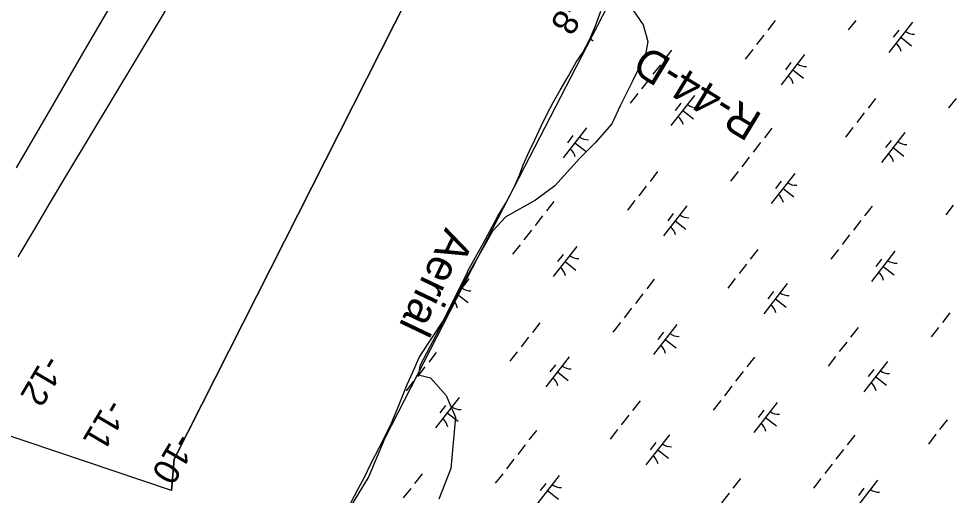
# Model space of a CAD drawing. Extents: x 3888273 to 3909528, y 158682 to 181032.
# Drawn here: x 3899572 to 3900792, y 166620 to 167245 of the extents above; entities that cross this region are included whole.
import ezdxf

# ---------------------------------------------------------------- set-up
doc = ezdxf.new("R2010")
doc.units = 0
for name, color, linetype in [('V-RIVR-EDGE', 7, 'Continuous'), ('V-RIVR-IDEN', 7, 'Continuous'), ('V-RIVR-RANG', 7, 'Continuous'), ('V-RIVR-RANG-IDEN', 7, 'Continuous'), ('V-RRAP-FSHR', 7, 'Continuous'), ('V-TOPO-DPTH', 7, 'Continuous'), ('V-TOPO-MINR', 7, 'Continuous'), ('V-WETL-SWMP', 7, 'Continuous')]:
    doc.layers.add(name, color=color, linetype=linetype)

msp = doc.modelspace()

# ---------------------------------------------------------------- linework, layer by layer
at = {"layer": 'V-RIVR-EDGE'}
for points in [[(3900372, 167262.1), (3900389.2, 167237.1), (3900395.5, 167215.2), (3900392.4, 167198), (3900375.2, 167162.1), (3900359.5, 167130.8), (3900348.6, 167107.4), (3900326.7, 167082.4), (3900306.4, 167062.1), (3900273.6, 167026.1), (3900248.6, 167007.3), (3900209.5, 166985.5), (3900192.3, 166966.7), (3900179.8, 166944.8), (3900161, 166912), (3900096.9, 166790.1), (3900095.2, 166778.6)], [(3900095.1, 166778.4), (3900111, 166774.4), (3900131.3, 166751), (3900143.8, 166722.9), (3900137.6, 166655.6), (3900121.9, 166615)]]:
    msp.add_lwpolyline(points, dxfattribs=at)
at = {"layer": 'V-RRAP-FSHR'}
msp.add_lwpolyline([(3899996.7, 166588.8), (3900029.7, 166643.4), (3900051.8, 166695.8), (3900145, 166878), (3900473, 167514.6), (3900528.8, 167603.3), (3900571.9, 167693.2), (3900769.5, 168220.1), (3900854, 168410.1), (3901111.7, 168921.3), (3901230.8, 169130.1), (3901232.3, 169133), (3901298.6, 169231.8), (3901395, 169369.5), (3901586, 169601.1), (3901720.2, 169757.4), (3901855.1, 169965.2), (3902076, 170299.4), (3902258.6, 170576), (3902394.3, 170771.7), (3902466.4, 170877.4)], dxfattribs=at)
at = {"layer": 'V-TOPO-DPTH'}
msp.add_line((3899771.7, 166626.4), (3899397.5, 166753.2), dxfattribs=at)
for points in [[(3901523.7, 169550.8), (3901139.1, 169059.9), (3900979.7, 168809.1), (3900964.5, 168784.3), (3900949.7, 168759.3), (3900935.7, 168733.8), (3900922.2, 168708), (3900577.1, 168026.2), (3900117.9, 167345.7), (3899775.5, 166667.7), (3899771.7, 166626.4)], [(3899569, 167049.4), (3899614, 167127), (3899658.9, 167204.6), (3899704, 167282.1), (3899749, 167359.7), (3899826.1, 167492.2), (3899832.6, 167503.5), (3899839.2, 167514.7), (3899845.8, 167525.9), (3899852.4, 167537.1), (3899953.6, 167708.8), (3900003.9, 167793.7), (3900054.5, 167878.4), (3900105.3, 167962.9)], [(3899569, 167049.4), (3899614, 167127), (3899658.9, 167204.6), (3899704, 167282.1), (3899749, 167359.7), (3899826.1, 167492.2), (3899832.6, 167503.5), (3899839.2, 167514.7), (3899845.8, 167525.9), (3899852.4, 167537.1), (3899953.6, 167708.8), (3900003.9, 167793.7), (3900054.5, 167878.4), (3900105.3, 167962.9)]]:
    msp.add_lwpolyline(points, dxfattribs=at)
at = {"layer": 'V-TOPO-MINR'}
for points in [[(3899771.7, 166626.4), (3899775.5, 166667.7), (3900117.9, 167345.7), (3900577.1, 168026.2), (3900922.2, 168708), (3900935.7, 168733.8), (3900949.7, 168759.3), (3900964.5, 168784.3), (3900979.7, 168809.1), (3901139.1, 169059.9), (3901523.7, 169550.8)], [(3899571, 166932.8), (3899592.3, 166968.6), (3899613.6, 167004.4), (3899635, 167040.2), (3899876, 167442.3), (3899887, 167460.7), (3899897.9, 167479.1), (3899908.8, 167497.5), (3899919.7, 167516), (3900204.3, 168001.3)], [(3899569, 167049.4), (3899614, 167127), (3899658.9, 167204.6), (3899704, 167282.1), (3899749, 167359.7), (3899826.1, 167492.2), (3899832.6, 167503.5), (3899839.2, 167514.7), (3899845.8, 167525.9), (3899852.4, 167537.1), (3899953.6, 167708.8), (3900003.9, 167793.7), (3900054.5, 167878.4), (3900105.3, 167962.9)]]:
    msp.add_lwpolyline(points, dxfattribs=at)
at = {"layer": 'V-WETL-SWMP'}
for p, q in [((3900327, 167235.8), (3900334, 167254.7)), ((3900319.2, 167217.3), (3900327, 167235.8)), ((3900562.3, 167242.5), (3900552.5, 167229.9)), ((3900667.8, 167242.8), (3900658, 167230.2)), ((3900741.9, 167240.3), (3900711.2, 167200.8)), ((3900547.6, 167223.6), (3900537.8, 167211)), ((3900724.2, 167230.1), (3900716.8, 167220.6)), ((3900310.2, 167200.6), (3900319.2, 167217.3)), ((3900319.9, 167219), (3900324.1, 167215.8)), ((3900726.6, 167220.6), (3900740.8, 167209.5)), ((3900301.9, 167187.9), (3900310.2, 167200.6)), ((3900426.6, 167203.7), (3900416.8, 167191.1)), ((3900532.9, 167204.7), (3900523, 167192)), ((3900600.7, 167197.9), (3900570, 167158.4)), ((3900291.4, 167169.3), (3900301.9, 167187.9)), ((3900411.9, 167184.7), (3900402.1, 167172.1)), ((3900582.9, 167187.6), (3900575.6, 167178.1)), ((3900585.3, 167178.1), (3900599.5, 167167.1)), ((3900280.8, 167151.5), (3900291.4, 167169.3)), ((3900397.1, 167165.8), (3900387.3, 167153.2)), ((3900271.8, 167136.1), (3900280.8, 167151.5)), ((3900262.8, 167118.7), (3900271.8, 167136.1)), ((3900382.4, 167146.9), (3900372.6, 167134.2)), ((3900456.5, 167144.4), (3900425.8, 167104.9)), ((3900693.6, 167140.4), (3900683.8, 167127.8)), ((3900799.1, 167140.6), (3900789.2, 167128)), ((3900438.8, 167134.1), (3900431.4, 167124.7)), ((3900441.2, 167124.7), (3900455.4, 167113.6)), ((3900255.7, 167104), (3900262.8, 167118.7)), ((3900678.9, 167121.5), (3900669, 167108.8)), ((3900247.9, 167087), (3900255.7, 167104)), ((3900315.3, 167101.9), (3900284.6, 167062.5)), ((3900557.9, 167101.5), (3900548.1, 167088.9)), ((3900664.1, 167102.5), (3900654.3, 167089.9)), ((3900240.4, 167072), (3900247.9, 167087)), ((3900297.5, 167091.7), (3900290.2, 167082.2)), ((3900732, 167095.7), (3900701.3, 167056.3)), ((3900300, 167082.2), (3900314.2, 167071.2)), ((3900543.2, 167082.6), (3900533.3, 167070)), ((3900714.2, 167085.5), (3900706.8, 167076)), ((3900716.6, 167076), (3900730.8, 167064.9)), ((3900232.5, 167053.5), (3900240.4, 167072)), ((3900528.4, 167063.7), (3900518.6, 167051)), ((3900227.3, 167040), (3900232.5, 167053.5)), ((3900219.5, 167022.6), (3900227.3, 167040)), ((3900408.2, 167044.5), (3900398.4, 167031.8)), ((3900513.7, 167044.7), (3900503.9, 167032.1)), ((3900587.8, 167042.2), (3900557.1, 167002.8)), ((3900393.5, 167025.5), (3900383.7, 167012.9)), ((3900570.1, 167032), (3900562.7, 167022.5)), ((3900210.1, 167004), (3900219.5, 167022.6)), ((3900572.5, 167022.5), (3900586.7, 167011.5)), ((3900199.2, 166986.3), (3900210.1, 167004)), ((3900272.5, 167005.6), (3900262.7, 166993)), ((3900378.7, 167006.6), (3900368.9, 166994)), ((3900446.6, 166999.8), (3900415.9, 166960.3)), ((3900428.8, 166989.5), (3900421.5, 166980.1)), ((3900689.2, 166999.4), (3900679.4, 166986.8)), ((3900795.4, 167000.4), (3900785.6, 166987.7)), ((3900188.7, 166966.6), (3900199.2, 166986.3)), ((3900257.8, 166986.7), (3900247.9, 166974.1)), ((3900431.2, 166980.1), (3900445.4, 166969)), ((3900674.4, 166980.5), (3900664.6, 166967.8)), ((3900177.8, 166946.5), (3900188.7, 166966.6)), ((3900243, 166967.7), (3900233.2, 166955.1)), ((3900659.7, 166961.5), (3900649.9, 166948.9)), ((3900169.9, 166932.5), (3900177.8, 166946.5)), ((3900228.3, 166948.8), (3900218.5, 166936.2)), ((3900302.4, 166946.3), (3900271.7, 166906.9)), ((3900539.5, 166942.3), (3900529.7, 166929.7)), ((3900645, 166942.6), (3900635.1, 166929.9)), ((3900719.1, 166940.1), (3900688.4, 166900.6)), ((3900159.2, 166913.6), (3900169.9, 166932.5)), ((3900284.7, 166936.1), (3900277.3, 166926.6)), ((3900701.4, 166929.8), (3900694, 166920.4)), ((3900287.1, 166926.6), (3900301.3, 166915.5)), ((3900524.8, 166923.4), (3900514.9, 166910.8)), ((3900703.8, 166920.4), (3900718, 166909.3)), ((3900136.4, 166866.1), (3900159.2, 166912.8)), ((3900161.2, 166903.9), (3900144.1, 166881.9)), ((3900159.2, 166912.8), (3900159.2, 166913.6)), ((3900403.8, 166903.5), (3900394, 166890.9)), ((3900510, 166904.4), (3900500.2, 166891.8)), ((3900577.9, 166897.7), (3900547.2, 166858.2)), ((3900145.8, 166884.1), (3900160.1, 166873.1)), ((3900389.1, 166884.5), (3900379.2, 166871.9)), ((3900560.1, 166887.4), (3900552.7, 166877.9)), ((3900562.5, 166877.9), (3900576.7, 166866.9)), ((3900127, 166848.3), (3900136.4, 166866.1)), ((3900374.3, 166865.6), (3900364.5, 166853)), ((3900791, 166859.4), (3900781.2, 166846.7)), ((3900115.3, 166830.2), (3900127, 166848.3)), ((3900254.1, 166846.4), (3900244.3, 166833.8)), ((3900359.6, 166846.7), (3900349.8, 166834)), ((3900433.7, 166844.2), (3900403, 166804.7)), ((3900416, 166833.9), (3900408.6, 166824.5)), ((3900670.8, 166840.2), (3900661, 166827.6)), ((3900776.2, 166840.4), (3900766.4, 166827.8)), ((3900106.7, 166817), (3900115.3, 166830.2)), ((3900239.4, 166827.5), (3900229.6, 166814.8)), ((3900418.4, 166824.5), (3900432.6, 166813.4)), ((3900656, 166821.2), (3900646.2, 166808.6)), ((3900096.1, 166800.8), (3900106.7, 166817)), ((3900118.4, 166807.6), (3900108.6, 166794.9)), ((3900224.6, 166808.5), (3900214.8, 166795.9)), ((3900087.2, 166780.7), (3900096.1, 166800.8)), ((3900292.5, 166801.7), (3900261.8, 166762.3)), ((3900535.1, 166801.3), (3900525.2, 166788.7)), ((3900641.3, 166802.3), (3900631.5, 166789.7)), ((3900709.1, 166795.5), (3900678.4, 166756)), ((3900103.7, 166788.6), (3900093.8, 166776)), ((3900274.7, 166791.5), (3900267.4, 166782)), ((3900277.1, 166782), (3900291.3, 166770.9)), ((3900520.3, 166782.4), (3900510.5, 166769.8)), ((3900691.4, 166785.2), (3900684, 166775.8)), ((3900088.9, 166769.7), (3900079.1, 166757.1)), ((3900080.5, 166765.6), (3900087.2, 166780.7)), ((3900693.8, 166775.8), (3900708, 166764.7)), ((3900075.2, 166752.5), (3900080.5, 166765.6)), ((3900505.6, 166763.5), (3900495.8, 166750.8)), ((3900068.2, 166734.8), (3900075.2, 166752.5)), ((3900148.3, 166748.3), (3900117.6, 166708.8)), ((3900059.6, 166713.9), (3900068.2, 166734.8)), ((3900130.6, 166738), (3900123.2, 166728.5)), ((3900385.4, 166744.3), (3900375.6, 166731.6)), ((3900490.9, 166744.5), (3900481, 166731.9)), ((3900565, 166742), (3900534.3, 166702.6)), ((3900133, 166728.5), (3900147.2, 166717.5)), ((3900370.7, 166725.3), (3900360.8, 166712.7)), ((3900547.2, 166731.8), (3900539.9, 166722.3)), ((3900549.6, 166722.3), (3900563.9, 166711.3)), ((3900052.5, 166699.7), (3900059.6, 166713.9)), ((3900787.3, 166719.1), (3900777.5, 166706.5)), ((3900043.9, 166682.7), (3900052.5, 166699.7)), ((3900249.7, 166705.4), (3900239.9, 166692.8)), ((3900355.9, 166706.4), (3900346.1, 166693.8)), ((3900423.8, 166699.6), (3900393.1, 166660.1)), ((3900666.4, 166699.2), (3900656.5, 166686.6)), ((3900772.6, 166700.2), (3900762.8, 166687.5)), ((3900234.9, 166686.5), (3900225.1, 166673.8)), ((3900406, 166689.3), (3900398.6, 166679.9)), ((3900033.7, 166663.3), (3900043.9, 166682.7)), ((3900408.4, 166679.9), (3900422.6, 166668.8)), ((3900651.6, 166680.2), (3900641.8, 166667.6)), ((3900024.4, 166644), (3900033.7, 166663.3)), ((3900220.2, 166667.5), (3900210.4, 166654.9)), ((3900636.9, 166661.3), (3900627.1, 166648.7)), ((3900100, 166648.3), (3900090.2, 166635.7)), ((3900205.5, 166648.6), (3900195.6, 166636)), ((3900015.8, 166627.8), (3900024.4, 166644)), ((3900279.6, 166646.1), (3900248.9, 166606.7)), ((3900261.9, 166635.9), (3900254.5, 166626.4)), ((3900516.7, 166642.1), (3900506.9, 166629.5)), ((3900622.1, 166642.4), (3900612.3, 166629.7)), ((3900696.3, 166639.9), (3900665.6, 166600.4)), ((3900002.3, 166601.9), (3900015.8, 166627.8)), ((3900085.3, 166629.4), (3900075.4, 166616.8)), ((3900264.3, 166626.4), (3900278.5, 166615.3)), ((3900501.9, 166623.2), (3900492.1, 166610.6)), ((3900678.5, 166629.6), (3900671.2, 166620.2))]:
    msp.add_line(p, q, dxfattribs=at)
for centre, start, end in [((3900327.1, 167248.5), 263.127, 272.8866), ((3900743.7, 167242.2), 231.343, 272.8866), ((3900709.8, 167198.6), 11.343, 52.8866), ((3900602.5, 167199.8), 231.343, 272.8866), ((3900568.6, 167156.2), 11.343, 52.8866), ((3900458.3, 167146.3), 231.343, 272.8866), ((3900424.4, 167102.7), 11.343, 52.8866), ((3900317.1, 167103.9), 231.343, 272.8866), ((3900283.2, 167060.3), 11.343, 52.8866), ((3900733.8, 167097.6), 231.343, 272.8866), ((3900699.8, 167054), 11.343, 52.8866), ((3900589.6, 167044.2), 231.343, 272.8866), ((3900555.7, 167000.6), 11.343, 52.8866), ((3900448.4, 167001.7), 231.343, 272.8866), ((3900414.5, 166958.1), 11.343, 52.8866), ((3900304.2, 166948.3), 231.343, 272.8866), ((3900720.9, 166942), 231.343, 272.8866), ((3900270.3, 166904.7), 11.343, 52.8866), ((3900687, 166898.4), 11.343, 52.8866), ((3900163, 166905.8), 231.343, 272.8866), ((3900579.7, 166899.6), 231.343, 272.8866), ((3900129.1, 166862.2), 11.343, 47.9703), ((3900545.7, 166856), 11.343, 52.8866), ((3900435.5, 166846.1), 231.343, 272.8866), ((3900401.6, 166802.5), 11.343, 52.8866), ((3900294.3, 166803.7), 231.343, 272.8866), ((3900710.9, 166797.4), 231.343, 272.8866), ((3900260.4, 166760.1), 11.343, 52.8866), ((3900677, 166753.8), 11.343, 52.8866), ((3900150.1, 166750.2), 231.343, 272.8866), ((3900116.2, 166706.6), 11.343, 52.8866), ((3900566.8, 166744), 231.343, 272.8866), ((3900532.9, 166700.4), 11.343, 52.8866), ((3900425.6, 166701.5), 231.343, 272.8866), ((3900391.6, 166657.9), 11.343, 52.8866), ((3900281.4, 166648), 231.343, 272.8866), ((3900698.1, 166641.8), 231.343, 272.8866)]:
    msp.add_arc(centre, 17.6, start, end, dxfattribs=at)

# ---------------------------------------------------------------- texts
at = {"layer": 'V-RIVR-IDEN'}
msp.add_text('Aerial', height=42, rotation=244.4695, dxfattribs=at).set_placement((3900130.9, 166972.2))
at = {"layer": 'V-RIVR-RANG'}
for s, rotation, p in [('-8', 238.6383, (3900287.7, 167272.1)), ('-12', 239.4283, (3899605.7, 166806.5)), ('-11', 239.4283, (3899687.7, 166748.7)), ('-10', 239.4283, (3899777.7, 166704.4))]:
    msp.add_text(s, height=33.5, rotation=rotation, dxfattribs=at).set_placement(p)
at = {"layer": 'V-RIVR-RANG-IDEN'}
msp.add_text('R-44-D', height=41.5, rotation=148.7804, dxfattribs=at).set_placement((3900547.1, 167118.7))

doc.saveas('drawing.dxf')
